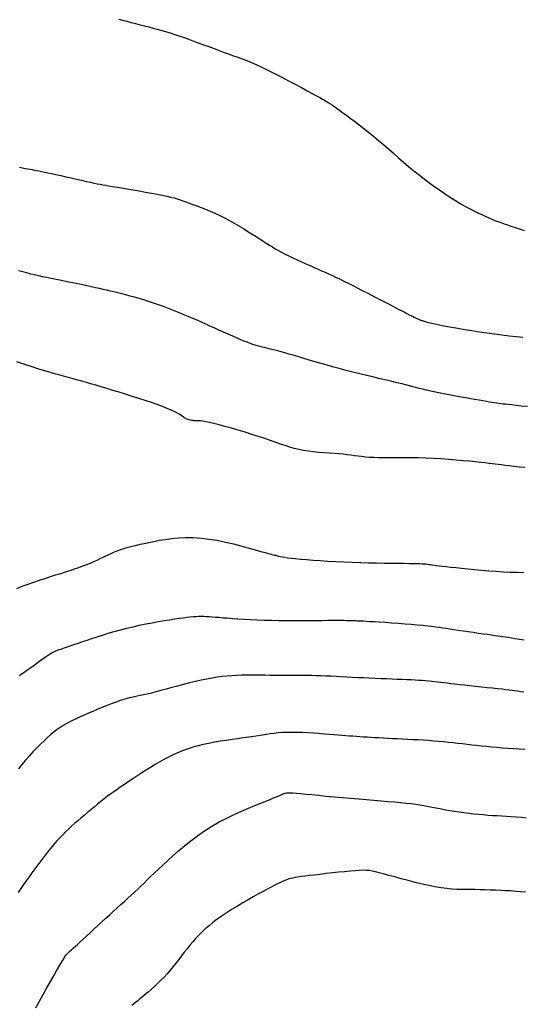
# Model space of a CAD drawing. Header units: millimetres. Extents: x 32690613 to 32693367, y 5343692 to 5344708.
# Tile 561 of 656: x 32692734.63 to 32692741.22, y 5344335.59 to 5344348.48. Entities that reach past the tile are written whole.
import ezdxf

# ---------------------------------------------------------------- set-up
doc = ezdxf.new("R2010")
doc.units = ezdxf.units.MM
doc.header["$LTSCALE"] = 20
for name, color, linetype in [('02-DGM_HL_492.50', 92, 'Continuous'), ('02-DGM_HL_493.00', 102, 'Continuous'), ('02-DGM_HL_493.50', 112, 'Continuous'), ('02-DGM_HL_494.00', 122, 'Continuous'), ('02-DGM_HL_494.50', 132, 'Continuous'), ('02-DGM_HL_495.00', 142, 'Continuous')]:
    doc.layers.add(name, color=color, linetype=linetype)

msp = doc.modelspace()

# ---------------------------------------------------------------- linework, layer by layer
at = {"layer": '02-DGM_HL_492.50', "elevation": 492.5, "flags": 128}
msp.add_lwpolyline([(32692741.264, 5344337.056), (32692741.201, 5344337.061), (32692741.137, 5344337.067), (32692741.072, 5344337.072), (32692741.005, 5344337.076), (32692740.937, 5344337.08), (32692740.869, 5344337.083), (32692740.801, 5344337.085), (32692740.734, 5344337.087), (32692740.668, 5344337.089), (32692740.604, 5344337.09), (32692740.543, 5344337.09), (32692740.483, 5344337.09), (32692740.422, 5344337.091), (32692740.361, 5344337.093), (32692740.297, 5344337.097), (32692740.23, 5344337.103), (32692740.158, 5344337.112), (32692740.08, 5344337.125), (32692739.996, 5344337.142), (32692739.907, 5344337.162), (32692739.815, 5344337.185), (32692739.724, 5344337.208), (32692739.634, 5344337.232), (32692739.549, 5344337.256), (32692739.471, 5344337.277), (32692739.403, 5344337.296), (32692739.345, 5344337.312), (32692739.296, 5344337.324), (32692739.253, 5344337.333), (32692739.213, 5344337.339), (32692739.173, 5344337.342), (32692739.132, 5344337.343), (32692739.084, 5344337.341), (32692739.029, 5344337.338), (32692738.964, 5344337.332), (32692738.891, 5344337.325), (32692738.813, 5344337.317), (32692738.731, 5344337.308), (32692738.649, 5344337.299), (32692738.569, 5344337.29), (32692738.495, 5344337.281), (32692738.428, 5344337.273), (32692738.371, 5344337.266), (32692738.322, 5344337.26), (32692738.28, 5344337.254), (32692738.244, 5344337.248), (32692738.211, 5344337.242), (32692738.181, 5344337.234), (32692738.151, 5344337.225), (32692738.12, 5344337.213), (32692738.086, 5344337.2), (32692738.05, 5344337.183), (32692738.01, 5344337.165), (32692737.967, 5344337.143), (32692737.921, 5344337.119), (32692737.87, 5344337.092), (32692737.815, 5344337.062), (32692737.756, 5344337.029), (32692737.693, 5344336.994), (32692737.626, 5344336.956), (32692737.558, 5344336.916), (32692737.488, 5344336.875), (32692737.418, 5344336.832), (32692737.35, 5344336.789), (32692737.285, 5344336.745), (32692737.223, 5344336.702), (32692737.166, 5344336.66), (32692737.114, 5344336.617), (32692737.065, 5344336.575), (32692737.02, 5344336.533), (32692736.978, 5344336.491), (32692736.938, 5344336.448), (32692736.9, 5344336.405), (32692736.863, 5344336.361), (32692736.826, 5344336.315), (32692736.79, 5344336.269), (32692736.754, 5344336.222), (32692736.718, 5344336.175), (32692736.681, 5344336.127), (32692736.644, 5344336.081), (32692736.606, 5344336.034), (32692736.566, 5344335.989), (32692736.525, 5344335.945), (32692736.483, 5344335.902), (32692736.44, 5344335.86), (32692736.398, 5344335.821), (32692736.356, 5344335.784), (32692736.316, 5344335.749), (32692736.278, 5344335.716), (32692736.242, 5344335.686), (32692736.209, 5344335.659), (32692736.179, 5344335.635), (32692736.151, 5344335.612), (32692736.126, 5344335.591), (32692736.103, 5344335.571)], dxfattribs=at)
at = {"layer": '02-DGM_HL_493.00', "elevation": 493, "flags": 128}
msp.add_lwpolyline([(32692734.842, 5344335.542), (32692734.891, 5344335.629), (32692734.941, 5344335.717), (32692734.99, 5344335.803), (32692735.036, 5344335.885), (32692735.079, 5344335.96), (32692735.116, 5344336.025), (32692735.147, 5344336.08), (32692735.172, 5344336.123), (32692735.193, 5344336.158), (32692735.209, 5344336.185), (32692735.222, 5344336.206), (32692735.232, 5344336.221), (32692735.241, 5344336.234), (32692735.25, 5344336.244), (32692735.259, 5344336.254), (32692735.27, 5344336.264), (32692735.282, 5344336.275), (32692735.296, 5344336.288), (32692735.313, 5344336.303), (32692735.334, 5344336.322), (32692735.36, 5344336.344), (32692735.39, 5344336.372), (32692735.425, 5344336.404), (32692735.465, 5344336.441), (32692735.509, 5344336.482), (32692735.557, 5344336.526), (32692735.606, 5344336.572), (32692735.657, 5344336.619), (32692735.709, 5344336.667), (32692735.761, 5344336.715), (32692735.812, 5344336.761), (32692735.862, 5344336.806), (32692735.911, 5344336.85), (32692735.959, 5344336.894), (32692736.006, 5344336.936), (32692736.051, 5344336.977), (32692736.095, 5344337.018), (32692736.138, 5344337.057), (32692736.179, 5344337.097), (32692736.22, 5344337.136), (32692736.262, 5344337.176), (32692736.304, 5344337.217), (32692736.349, 5344337.26), (32692736.397, 5344337.307), (32692736.45, 5344337.356), (32692736.507, 5344337.41), (32692736.571, 5344337.469), (32692736.64, 5344337.532), (32692736.714, 5344337.597), (32692736.793, 5344337.663), (32692736.877, 5344337.73), (32692736.964, 5344337.796), (32692737.056, 5344337.86), (32692737.15, 5344337.92), (32692737.248, 5344337.977), (32692737.346, 5344338.028), (32692737.444, 5344338.076), (32692737.539, 5344338.119), (32692737.63, 5344338.158), (32692737.715, 5344338.193), (32692737.792, 5344338.223), (32692737.859, 5344338.25), (32692737.915, 5344338.272), (32692737.961, 5344338.291), (32692737.998, 5344338.306), (32692738.027, 5344338.319), (32692738.05, 5344338.329), (32692738.068, 5344338.337), (32692738.082, 5344338.343), (32692738.095, 5344338.348), (32692738.106, 5344338.352), (32692738.118, 5344338.355), (32692738.133, 5344338.357), (32692738.152, 5344338.358), (32692738.178, 5344338.357), (32692738.212, 5344338.356), (32692738.257, 5344338.352), (32692738.313, 5344338.347), (32692738.382, 5344338.341), (32692738.463, 5344338.334), (32692738.554, 5344338.325), (32692738.651, 5344338.316), (32692738.755, 5344338.306), (32692738.861, 5344338.296), (32692738.968, 5344338.286), (32692739.074, 5344338.277), (32692739.177, 5344338.269), (32692739.276, 5344338.261), (32692739.371, 5344338.253), (32692739.461, 5344338.246), (32692739.546, 5344338.239), (32692739.626, 5344338.231), (32692739.699, 5344338.224), (32692739.765, 5344338.217), (32692739.825, 5344338.209), (32692739.878, 5344338.201), (32692739.928, 5344338.192), (32692739.974, 5344338.184), (32692740.019, 5344338.175), (32692740.064, 5344338.165), (32692740.111, 5344338.156), (32692740.16, 5344338.146), (32692740.214, 5344338.137), (32692740.271, 5344338.127), (32692740.33, 5344338.117), (32692740.392, 5344338.108), (32692740.455, 5344338.099), (32692740.52, 5344338.091), (32692740.584, 5344338.084), (32692740.647, 5344338.077), (32692740.709, 5344338.072), (32692740.77, 5344338.067), (32692740.831, 5344338.063), (32692740.891, 5344338.059), (32692740.952, 5344338.055), (32692741.013, 5344338.051), (32692741.076, 5344338.047), (32692741.14, 5344338.042), (32692741.206, 5344338.037), (32692741.273, 5344338.031)], dxfattribs=at)
at = {"layer": '02-DGM_HL_493.50', "elevation": 493.5, "flags": 128}
for points in [[(32692735.934, 5344348.49), (32692735.982, 5344348.477), (32692736.035, 5344348.464), (32692736.092, 5344348.449), (32692736.15, 5344348.434), (32692736.21, 5344348.419), (32692736.269, 5344348.404), (32692736.327, 5344348.389), (32692736.382, 5344348.375), (32692736.433, 5344348.361), (32692736.481, 5344348.348), (32692736.528, 5344348.335), (32692736.574, 5344348.321), (32692736.62, 5344348.307), (32692736.668, 5344348.291), (32692736.72, 5344348.274), (32692736.775, 5344348.254), (32692736.836, 5344348.232), (32692736.901, 5344348.209), (32692736.97, 5344348.183), (32692737.04, 5344348.157), (32692737.111, 5344348.131), (32692737.181, 5344348.105), (32692737.249, 5344348.08), (32692737.314, 5344348.056), (32692737.376, 5344348.034), (32692737.435, 5344348.013), (32692737.492, 5344347.992), (32692737.55, 5344347.971), (32692737.61, 5344347.948), (32692737.672, 5344347.922), (32692737.74, 5344347.892), (32692737.814, 5344347.858), (32692737.894, 5344347.819), (32692737.98, 5344347.776), (32692738.069, 5344347.73), (32692738.158, 5344347.684), (32692738.245, 5344347.638), (32692738.327, 5344347.594), (32692738.402, 5344347.553), (32692738.468, 5344347.517), (32692738.522, 5344347.488), (32692738.566, 5344347.463), (32692738.6, 5344347.444), (32692738.627, 5344347.429), (32692738.647, 5344347.417), (32692738.663, 5344347.408), (32692738.675, 5344347.4), (32692738.685, 5344347.394), (32692738.695, 5344347.387), (32692738.705, 5344347.381), (32692738.717, 5344347.373), (32692738.731, 5344347.364), (32692738.748, 5344347.352), (32692738.77, 5344347.337), (32692738.797, 5344347.318), (32692738.829, 5344347.294), (32692738.869, 5344347.266), (32692738.915, 5344347.233), (32692738.966, 5344347.195), (32692739.021, 5344347.154), (32692739.08, 5344347.109), (32692739.142, 5344347.061), (32692739.206, 5344347.01), (32692739.27, 5344346.958), (32692739.335, 5344346.904), (32692739.4, 5344346.848), (32692739.465, 5344346.792), (32692739.53, 5344346.734), (32692739.596, 5344346.677), (32692739.663, 5344346.619), (32692739.73, 5344346.562), (32692739.798, 5344346.506), (32692739.867, 5344346.451), (32692739.937, 5344346.396), (32692740.007, 5344346.344), (32692740.076, 5344346.293), (32692740.146, 5344346.245), (32692740.214, 5344346.198), (32692740.28, 5344346.155), (32692740.345, 5344346.114), (32692740.408, 5344346.076), (32692740.469, 5344346.042), (32692740.528, 5344346.01), (32692740.584, 5344345.981), (32692740.637, 5344345.955), (32692740.688, 5344345.931), (32692740.735, 5344345.909), (32692740.78, 5344345.89), (32692740.822, 5344345.872), (32692740.862, 5344345.856), (32692740.901, 5344345.841), (32692740.94, 5344345.827), (32692740.981, 5344345.812), (32692741.025, 5344345.797), (32692741.072, 5344345.781), (32692741.125, 5344345.763), (32692741.183, 5344345.744), (32692741.246, 5344345.723)], [(32692741.257, 5344338.926), (32692741.18, 5344338.929), (32692741.105, 5344338.934), (32692741.031, 5344338.939), (32692740.959, 5344338.944), (32692740.889, 5344338.95), (32692740.82, 5344338.956), (32692740.753, 5344338.963), (32692740.687, 5344338.97), (32692740.622, 5344338.977), (32692740.559, 5344338.984), (32692740.496, 5344338.991), (32692740.435, 5344338.998), (32692740.374, 5344339.005), (32692740.312, 5344339.012), (32692740.251, 5344339.019), (32692740.188, 5344339.025), (32692740.124, 5344339.031), (32692740.059, 5344339.036), (32692739.992, 5344339.041), (32692739.924, 5344339.046), (32692739.855, 5344339.05), (32692739.785, 5344339.054), (32692739.717, 5344339.057), (32692739.649, 5344339.061), (32692739.583, 5344339.064), (32692739.519, 5344339.067), (32692739.457, 5344339.07), (32692739.399, 5344339.073), (32692739.342, 5344339.076), (32692739.288, 5344339.079), (32692739.236, 5344339.082), (32692739.186, 5344339.085), (32692739.138, 5344339.088), (32692739.091, 5344339.092), (32692739.045, 5344339.095), (32692738.999, 5344339.099), (32692738.954, 5344339.102), (32692738.907, 5344339.106), (32692738.857, 5344339.11), (32692738.806, 5344339.114), (32692738.75, 5344339.119), (32692738.69, 5344339.123), (32692738.624, 5344339.128), (32692738.555, 5344339.133), (32692738.484, 5344339.138), (32692738.41, 5344339.142), (32692738.338, 5344339.146), (32692738.266, 5344339.148), (32692738.198, 5344339.149), (32692738.134, 5344339.149), (32692738.075, 5344339.146), (32692738.02, 5344339.142), (32692737.968, 5344339.137), (32692737.917, 5344339.13), (32692737.867, 5344339.122), (32692737.815, 5344339.114), (32692737.759, 5344339.105), (32692737.7, 5344339.096), (32692737.635, 5344339.087), (32692737.565, 5344339.077), (32692737.492, 5344339.067), (32692737.416, 5344339.056), (32692737.339, 5344339.045), (32692737.262, 5344339.033), (32692737.186, 5344339.02), (32692737.111, 5344339.006), (32692737.039, 5344338.99), (32692736.97, 5344338.973), (32692736.904, 5344338.954), (32692736.839, 5344338.933), (32692736.775, 5344338.911), (32692736.713, 5344338.886), (32692736.651, 5344338.859), (32692736.59, 5344338.829), (32692736.529, 5344338.797), (32692736.468, 5344338.763), (32692736.407, 5344338.728), (32692736.348, 5344338.691), (32692736.29, 5344338.655), (32692736.234, 5344338.619), (32692736.18, 5344338.583), (32692736.129, 5344338.55), (32692736.081, 5344338.518), (32692736.035, 5344338.488), (32692735.991, 5344338.459), (32692735.949, 5344338.43), (32692735.908, 5344338.402), (32692735.867, 5344338.373), (32692735.826, 5344338.343), (32692735.784, 5344338.312), (32692735.741, 5344338.279), (32692735.698, 5344338.244), (32692735.653, 5344338.209), (32692735.609, 5344338.172), (32692735.565, 5344338.135), (32692735.52, 5344338.098), (32692735.477, 5344338.061), (32692735.435, 5344338.024), (32692735.393, 5344337.989), (32692735.353, 5344337.954), (32692735.313, 5344337.919), (32692735.274, 5344337.884), (32692735.235, 5344337.847), (32692735.196, 5344337.809), (32692735.157, 5344337.768), (32692735.117, 5344337.725), (32692735.077, 5344337.678), (32692735.035, 5344337.629), (32692734.994, 5344337.577), (32692734.953, 5344337.524), (32692734.912, 5344337.47), (32692734.871, 5344337.416), (32692734.831, 5344337.362), (32692734.793, 5344337.309), (32692734.756, 5344337.257), (32692734.719, 5344337.206), (32692734.684, 5344337.155), (32692734.649, 5344337.104), (32692734.614, 5344337.053)]]:
    msp.add_lwpolyline(points, dxfattribs=at)
at = {"layer": '02-DGM_HL_494.00', "elevation": 494, "flags": 128}
for points in [[(32692734.628, 5344346.551), (32692734.668, 5344346.544), (32692734.703, 5344346.537), (32692734.736, 5344346.531), (32692734.766, 5344346.525), (32692734.795, 5344346.52), (32692734.823, 5344346.515), (32692734.852, 5344346.509), (32692734.883, 5344346.503), (32692734.917, 5344346.496), (32692734.956, 5344346.489), (32692735, 5344346.479), (32692735.05, 5344346.468), (32692735.108, 5344346.456), (32692735.171, 5344346.442), (32692735.238, 5344346.427), (32692735.307, 5344346.411), (32692735.376, 5344346.396), (32692735.442, 5344346.381), (32692735.504, 5344346.367), (32692735.559, 5344346.355), (32692735.607, 5344346.345), (32692735.649, 5344346.336), (32692735.687, 5344346.329), (32692735.723, 5344346.322), (32692735.761, 5344346.315), (32692735.802, 5344346.308), (32692735.849, 5344346.3), (32692735.904, 5344346.291), (32692735.968, 5344346.281), (32692736.041, 5344346.268), (32692736.118, 5344346.255), (32692736.199, 5344346.241), (32692736.28, 5344346.227), (32692736.359, 5344346.213), (32692736.434, 5344346.199), (32692736.501, 5344346.186), (32692736.56, 5344346.173), (32692736.611, 5344346.161), (32692736.656, 5344346.149), (32692736.696, 5344346.138), (32692736.735, 5344346.125), (32692736.773, 5344346.112), (32692736.812, 5344346.098), (32692736.855, 5344346.083), (32692736.902, 5344346.065), (32692736.954, 5344346.046), (32692737.009, 5344346.024), (32692737.068, 5344346.001), (32692737.129, 5344345.976), (32692737.191, 5344345.949), (32692737.255, 5344345.92), (32692737.318, 5344345.888), (32692737.382, 5344345.855), (32692737.445, 5344345.82), (32692737.506, 5344345.784), (32692737.566, 5344345.748), (32692737.624, 5344345.712), (32692737.679, 5344345.677), (32692737.731, 5344345.644), (32692737.779, 5344345.613), (32692737.824, 5344345.584), (32692737.865, 5344345.557), (32692737.905, 5344345.532), (32692737.944, 5344345.508), (32692737.983, 5344345.485), (32692738.023, 5344345.462), (32692738.065, 5344345.439), (32692738.111, 5344345.415), (32692738.161, 5344345.39), (32692738.214, 5344345.365), (32692738.27, 5344345.339), (32692738.326, 5344345.313), (32692738.383, 5344345.288), (32692738.439, 5344345.263), (32692738.493, 5344345.239), (32692738.543, 5344345.217), (32692738.59, 5344345.196), (32692738.635, 5344345.177), (32692738.678, 5344345.157), (32692738.723, 5344345.137), (32692738.771, 5344345.114), (32692738.823, 5344345.089), (32692738.881, 5344345.061), (32692738.948, 5344345.027), (32692739.024, 5344344.989), (32692739.106, 5344344.947), (32692739.194, 5344344.902), (32692739.283, 5344344.856), (32692739.371, 5344344.81), (32692739.456, 5344344.767), (32692739.534, 5344344.726), (32692739.603, 5344344.69), (32692739.661, 5344344.66), (32692739.709, 5344344.635), (32692739.748, 5344344.615), (32692739.779, 5344344.599), (32692739.803, 5344344.587), (32692739.822, 5344344.578), (32692739.837, 5344344.571), (32692739.849, 5344344.565), (32692739.86, 5344344.56), (32692739.869, 5344344.556), (32692739.878, 5344344.553), (32692739.886, 5344344.55), (32692739.895, 5344344.547), (32692739.903, 5344344.544), (32692739.912, 5344344.541), (32692739.922, 5344344.538), (32692739.934, 5344344.535), (32692739.948, 5344344.531), (32692739.965, 5344344.526), (32692739.988, 5344344.52), (32692740.016, 5344344.513), (32692740.053, 5344344.505), (32692740.098, 5344344.496), (32692740.152, 5344344.485), (32692740.218, 5344344.472), (32692740.293, 5344344.458), (32692740.376, 5344344.444), (32692740.466, 5344344.428), (32692740.56, 5344344.412), (32692740.657, 5344344.397), (32692740.756, 5344344.382), (32692740.854, 5344344.368), (32692740.951, 5344344.356), (32692741.046, 5344344.344), (32692741.138, 5344344.334), (32692741.226, 5344344.324)], [(32692741.24, 5344339.675), (32692741.197, 5344339.682), (32692741.159, 5344339.688), (32692741.123, 5344339.693), (32692741.087, 5344339.698), (32692741.048, 5344339.703), (32692741.005, 5344339.708), (32692740.955, 5344339.714), (32692740.896, 5344339.721), (32692740.83, 5344339.728), (32692740.759, 5344339.735), (32692740.684, 5344339.743), (32692740.609, 5344339.751), (32692740.534, 5344339.759), (32692740.463, 5344339.766), (32692740.397, 5344339.774), (32692740.337, 5344339.78), (32692740.284, 5344339.787), (32692740.236, 5344339.793), (32692740.192, 5344339.798), (32692740.151, 5344339.803), (32692740.112, 5344339.808), (32692740.074, 5344339.812), (32692740.035, 5344339.816), (32692739.995, 5344339.82), (32692739.953, 5344339.823), (32692739.91, 5344339.827), (32692739.863, 5344339.83), (32692739.814, 5344339.833), (32692739.762, 5344339.836), (32692739.705, 5344339.839), (32692739.645, 5344339.841), (32692739.58, 5344339.844), (32692739.512, 5344339.847), (32692739.44, 5344339.85), (32692739.366, 5344339.853), (32692739.291, 5344339.856), (32692739.215, 5344339.859), (32692739.139, 5344339.863), (32692739.064, 5344339.866), (32692738.991, 5344339.87), (32692738.919, 5344339.874), (32692738.848, 5344339.877), (32692738.779, 5344339.881), (32692738.712, 5344339.884), (32692738.646, 5344339.887), (32692738.582, 5344339.89), (32692738.518, 5344339.892), (32692738.456, 5344339.893), (32692738.395, 5344339.893), (32692738.335, 5344339.893), (32692738.275, 5344339.893), (32692738.216, 5344339.893), (32692738.157, 5344339.893), (32692738.097, 5344339.893), (32692738.037, 5344339.893), (32692737.976, 5344339.894), (32692737.914, 5344339.895), (32692737.852, 5344339.897), (32692737.79, 5344339.898), (32692737.727, 5344339.899), (32692737.665, 5344339.899), (32692737.602, 5344339.899), (32692737.539, 5344339.898), (32692737.477, 5344339.895), (32692737.414, 5344339.892), (32692737.351, 5344339.886), (32692737.287, 5344339.88), (32692737.221, 5344339.871), (32692737.154, 5344339.861), (32692737.084, 5344339.848), (32692737.011, 5344339.833), (32692736.936, 5344339.816), (32692736.858, 5344339.797), (32692736.78, 5344339.777), (32692736.702, 5344339.756), (32692736.626, 5344339.736), (32692736.552, 5344339.716), (32692736.482, 5344339.697), (32692736.417, 5344339.68), (32692736.358, 5344339.665), (32692736.305, 5344339.652), (32692736.257, 5344339.641), (32692736.213, 5344339.631), (32692736.173, 5344339.623), (32692736.137, 5344339.615), (32692736.103, 5344339.608), (32692736.071, 5344339.601), (32692736.041, 5344339.593), (32692736.011, 5344339.585), (32692735.982, 5344339.576), (32692735.951, 5344339.566), (32692735.919, 5344339.555), (32692735.883, 5344339.542), (32692735.845, 5344339.528), (32692735.802, 5344339.511), (32692735.754, 5344339.492), (32692735.702, 5344339.471), (32692735.648, 5344339.448), (32692735.592, 5344339.424), (32692735.535, 5344339.4), (32692735.479, 5344339.376), (32692735.425, 5344339.352), (32692735.374, 5344339.328), (32692735.326, 5344339.306), (32692735.283, 5344339.284), (32692735.241, 5344339.262), (32692735.202, 5344339.238), (32692735.163, 5344339.214), (32692735.124, 5344339.186), (32692735.084, 5344339.156), (32692735.042, 5344339.122), (32692734.998, 5344339.083), (32692734.952, 5344339.04), (32692734.904, 5344338.994), (32692734.856, 5344338.945), (32692734.806, 5344338.893), (32692734.757, 5344338.84), (32692734.709, 5344338.785), (32692734.661, 5344338.73), (32692734.616, 5344338.674)]]:
    msp.add_lwpolyline(points, dxfattribs=at)
at = {"layer": '02-DGM_HL_494.50', "elevation": 494.5, "flags": 128}
for points in [[(32692741.287, 5344343.416), (32692741.207, 5344343.424), (32692741.139, 5344343.432), (32692741.082, 5344343.438), (32692741.036, 5344343.443), (32692740.998, 5344343.447), (32692740.966, 5344343.45), (32692740.939, 5344343.454), (32692740.913, 5344343.457), (32692740.887, 5344343.461), (32692740.859, 5344343.465), (32692740.827, 5344343.47), (32692740.79, 5344343.476), (32692740.749, 5344343.483), (32692740.703, 5344343.491), (32692740.654, 5344343.5), (32692740.6, 5344343.509), (32692740.543, 5344343.519), (32692740.482, 5344343.53), (32692740.417, 5344343.542), (32692740.35, 5344343.555), (32692740.282, 5344343.568), (32692740.214, 5344343.581), (32692740.147, 5344343.594), (32692740.082, 5344343.607), (32692740.022, 5344343.62), (32692739.966, 5344343.632), (32692739.916, 5344343.644), (32692739.87, 5344343.655), (32692739.827, 5344343.666), (32692739.784, 5344343.677), (32692739.74, 5344343.688), (32692739.693, 5344343.7), (32692739.641, 5344343.714), (32692739.581, 5344343.728), (32692739.514, 5344343.745), (32692739.439, 5344343.762), (32692739.359, 5344343.781), (32692739.273, 5344343.801), (32692739.184, 5344343.823), (32692739.093, 5344343.845), (32692739.001, 5344343.868), (32692738.91, 5344343.891), (32692738.82, 5344343.915), (32692738.733, 5344343.939), (32692738.648, 5344343.962), (32692738.566, 5344343.986), (32692738.488, 5344344.009), (32692738.414, 5344344.031), (32692738.343, 5344344.052), (32692738.278, 5344344.071), (32692738.217, 5344344.089), (32692738.161, 5344344.105), (32692738.109, 5344344.12), (32692738.061, 5344344.133), (32692738.017, 5344344.145), (32692737.976, 5344344.156), (32692737.938, 5344344.166), (32692737.903, 5344344.175), (32692737.871, 5344344.183), (32692737.84, 5344344.19), (32692737.81, 5344344.197), (32692737.781, 5344344.205), (32692737.751, 5344344.213), (32692737.72, 5344344.222), (32692737.687, 5344344.232), (32692737.652, 5344344.245), (32692737.613, 5344344.259), (32692737.572, 5344344.275), (32692737.529, 5344344.293), (32692737.483, 5344344.312), (32692737.435, 5344344.333), (32692737.386, 5344344.355), (32692737.335, 5344344.377), (32692737.284, 5344344.4), (32692737.232, 5344344.424), (32692737.18, 5344344.448), (32692737.126, 5344344.472), (32692737.072, 5344344.497), (32692737.016, 5344344.522), (32692736.959, 5344344.547), (32692736.9, 5344344.572), (32692736.839, 5344344.598), (32692736.777, 5344344.624), (32692736.713, 5344344.65), (32692736.648, 5344344.676), (32692736.582, 5344344.701), (32692736.516, 5344344.726), (32692736.45, 5344344.75), (32692736.385, 5344344.773), (32692736.321, 5344344.794), (32692736.258, 5344344.814), (32692736.197, 5344344.832), (32692736.138, 5344344.849), (32692736.08, 5344344.865), (32692736.024, 5344344.88), (32692735.97, 5344344.894), (32692735.918, 5344344.907), (32692735.868, 5344344.919), (32692735.82, 5344344.93), (32692735.772, 5344344.942), (32692735.725, 5344344.952), (32692735.677, 5344344.963), (32692735.627, 5344344.974), (32692735.575, 5344344.986), (32692735.519, 5344344.998), (32692735.458, 5344345.01), (32692735.393, 5344345.024), (32692735.324, 5344345.038), (32692735.253, 5344345.052), (32692735.181, 5344345.067), (32692735.112, 5344345.081), (32692735.046, 5344345.094), (32692734.984, 5344345.107), (32692734.93, 5344345.118), (32692734.884, 5344345.128), (32692734.845, 5344345.137), (32692734.811, 5344345.146), (32692734.78, 5344345.153), (32692734.751, 5344345.16), (32692734.722, 5344345.168), (32692734.691, 5344345.176), (32692734.657, 5344345.184), (32692734.617, 5344345.194)], [(32692734.626, 5344339.894), (32692734.685, 5344339.935), (32692734.74, 5344339.974), (32692734.791, 5344340.01), (32692734.838, 5344340.043), (32692734.881, 5344340.074), (32692734.92, 5344340.102), (32692734.954, 5344340.127), (32692734.984, 5344340.148), (32692735.01, 5344340.165), (32692735.033, 5344340.179), (32692735.053, 5344340.191), (32692735.072, 5344340.201), (32692735.09, 5344340.209), (32692735.108, 5344340.217), (32692735.127, 5344340.225), (32692735.149, 5344340.233), (32692735.174, 5344340.241), (32692735.202, 5344340.251), (32692735.234, 5344340.262), (32692735.269, 5344340.274), (32692735.309, 5344340.288), (32692735.354, 5344340.303), (32692735.403, 5344340.32), (32692735.456, 5344340.338), (32692735.515, 5344340.358), (32692735.579, 5344340.379), (32692735.647, 5344340.402), (32692735.719, 5344340.424), (32692735.794, 5344340.447), (32692735.872, 5344340.47), (32692735.953, 5344340.493), (32692736.035, 5344340.514), (32692736.119, 5344340.534), (32692736.204, 5344340.553), (32692736.288, 5344340.57), (32692736.37, 5344340.586), (32692736.45, 5344340.6), (32692736.526, 5344340.613), (32692736.597, 5344340.625), (32692736.662, 5344340.635), (32692736.721, 5344340.644), (32692736.774, 5344340.651), (32692736.822, 5344340.657), (32692736.865, 5344340.662), (32692736.905, 5344340.666), (32692736.941, 5344340.668), (32692736.976, 5344340.67), (32692737.01, 5344340.67), (32692737.044, 5344340.67), (32692737.078, 5344340.669), (32692737.114, 5344340.667), (32692737.153, 5344340.664), (32692737.195, 5344340.66), (32692737.242, 5344340.657), (32692737.294, 5344340.652), (32692737.353, 5344340.648), (32692737.42, 5344340.643), (32692737.493, 5344340.638), (32692737.572, 5344340.633), (32692737.657, 5344340.628), (32692737.746, 5344340.624), (32692737.838, 5344340.621), (32692737.934, 5344340.618), (32692738.031, 5344340.615), (32692738.13, 5344340.614), (32692738.229, 5344340.614), (32692738.326, 5344340.614), (32692738.42, 5344340.615), (32692738.51, 5344340.616), (32692738.594, 5344340.617), (32692738.67, 5344340.618), (32692738.737, 5344340.618), (32692738.795, 5344340.619), (32692738.843, 5344340.619), (32692738.884, 5344340.618), (32692738.918, 5344340.617), (32692738.947, 5344340.617), (32692738.972, 5344340.616), (32692738.993, 5344340.615), (32692739.013, 5344340.614), (32692739.033, 5344340.613), (32692739.054, 5344340.612), (32692739.077, 5344340.612), (32692739.104, 5344340.611), (32692739.137, 5344340.609), (32692739.176, 5344340.607), (32692739.224, 5344340.604), (32692739.281, 5344340.601), (32692739.349, 5344340.596), (32692739.426, 5344340.591), (32692739.508, 5344340.585), (32692739.594, 5344340.579), (32692739.68, 5344340.572), (32692739.764, 5344340.565), (32692739.844, 5344340.559), (32692739.917, 5344340.552), (32692739.98, 5344340.546), (32692740.036, 5344340.54), (32692740.086, 5344340.534), (32692740.133, 5344340.528), (32692740.178, 5344340.521), (32692740.223, 5344340.515), (32692740.271, 5344340.507), (32692740.323, 5344340.499), (32692740.381, 5344340.49), (32692740.444, 5344340.481), (32692740.51, 5344340.471), (32692740.577, 5344340.461), (32692740.643, 5344340.451), (32692740.706, 5344340.442), (32692740.764, 5344340.434), (32692740.817, 5344340.426), (32692740.861, 5344340.42), (32692740.9, 5344340.415), (32692740.934, 5344340.41), (32692740.967, 5344340.405), (32692741.001, 5344340.401), (32692741.037, 5344340.395), (32692741.077, 5344340.389), (32692741.125, 5344340.381), (32692741.182, 5344340.371), (32692741.245, 5344340.36)]]:
    msp.add_lwpolyline(points, dxfattribs=at)
at = {"layer": '02-DGM_HL_495.00', "elevation": 495, "flags": 128}
for points in [[(32692741.253, 5344342.617), (32692741.178, 5344342.625), (32692741.108, 5344342.633), (32692741.046, 5344342.64), (32692740.992, 5344342.647), (32692740.946, 5344342.652), (32692740.905, 5344342.657), (32692740.866, 5344342.662), (32692740.826, 5344342.667), (32692740.783, 5344342.673), (32692740.734, 5344342.678), (32692740.676, 5344342.685), (32692740.608, 5344342.692), (32692740.53, 5344342.7), (32692740.444, 5344342.708), (32692740.353, 5344342.717), (32692740.256, 5344342.724), (32692740.157, 5344342.732), (32692740.056, 5344342.737), (32692739.955, 5344342.742), (32692739.856, 5344342.745), (32692739.76, 5344342.746), (32692739.667, 5344342.747), (32692739.579, 5344342.746), (32692739.494, 5344342.746), (32692739.416, 5344342.746), (32692739.343, 5344342.747), (32692739.276, 5344342.748), (32692739.217, 5344342.752), (32692739.164, 5344342.756), (32692739.114, 5344342.761), (32692739.068, 5344342.767), (32692739.022, 5344342.773), (32692738.975, 5344342.78), (32692738.926, 5344342.786), (32692738.873, 5344342.792), (32692738.816, 5344342.797), (32692738.753, 5344342.801), (32692738.688, 5344342.806), (32692738.62, 5344342.811), (32692738.552, 5344342.817), (32692738.484, 5344342.823), (32692738.417, 5344342.832), (32692738.352, 5344342.842), (32692738.291, 5344342.855), (32692738.231, 5344342.869), (32692738.173, 5344342.886), (32692738.114, 5344342.905), (32692738.053, 5344342.926), (32692737.989, 5344342.948), (32692737.92, 5344342.972), (32692737.844, 5344342.998), (32692737.763, 5344343.026), (32692737.675, 5344343.053), (32692737.586, 5344343.082), (32692737.495, 5344343.109), (32692737.407, 5344343.135), (32692737.323, 5344343.158), (32692737.246, 5344343.179), (32692737.177, 5344343.196), (32692737.119, 5344343.209), (32692737.072, 5344343.218), (32692737.033, 5344343.224), (32692737.001, 5344343.228), (32692736.975, 5344343.23), (32692736.953, 5344343.231), (32692736.934, 5344343.231), (32692736.917, 5344343.232), (32692736.901, 5344343.233), (32692736.885, 5344343.235), (32692736.869, 5344343.238), (32692736.854, 5344343.242), (32692736.839, 5344343.247), (32692736.823, 5344343.253), (32692736.808, 5344343.261), (32692736.794, 5344343.269), (32692736.779, 5344343.279), (32692736.762, 5344343.291), (32692736.744, 5344343.304), (32692736.721, 5344343.318), (32692736.694, 5344343.334), (32692736.659, 5344343.352), (32692736.618, 5344343.372), (32692736.567, 5344343.393), (32692736.506, 5344343.417), (32692736.436, 5344343.442), (32692736.36, 5344343.469), (32692736.278, 5344343.496), (32692736.194, 5344343.524), (32692736.107, 5344343.551), (32692736.021, 5344343.578), (32692735.936, 5344343.604), (32692735.855, 5344343.629), (32692735.777, 5344343.652), (32692735.702, 5344343.675), (32692735.63, 5344343.696), (32692735.561, 5344343.716), (32692735.493, 5344343.735), (32692735.428, 5344343.754), (32692735.364, 5344343.771), (32692735.301, 5344343.788), (32692735.238, 5344343.805), (32692735.174, 5344343.823), (32692735.108, 5344343.842), (32692735.038, 5344343.862), (32692734.963, 5344343.884), (32692734.882, 5344343.909), (32692734.794, 5344343.938), (32692734.698, 5344343.97), (32692734.594, 5344344.005)], [(32692734.593, 5344341.035), (32692734.667, 5344341.063), (32692734.742, 5344341.09), (32692734.817, 5344341.117), (32692734.892, 5344341.143), (32692734.965, 5344341.167), (32692735.036, 5344341.19), (32692735.104, 5344341.212), (32692735.17, 5344341.232), (32692735.233, 5344341.252), (32692735.294, 5344341.271), (32692735.352, 5344341.29), (32692735.407, 5344341.309), (32692735.461, 5344341.329), (32692735.511, 5344341.348), (32692735.559, 5344341.368), (32692735.605, 5344341.388), (32692735.648, 5344341.407), (32692735.688, 5344341.426), (32692735.726, 5344341.444), (32692735.761, 5344341.461), (32692735.793, 5344341.476), (32692735.822, 5344341.49), (32692735.849, 5344341.502), (32692735.875, 5344341.513), (32692735.899, 5344341.524), (32692735.923, 5344341.533), (32692735.947, 5344341.541), (32692735.972, 5344341.55), (32692735.997, 5344341.558), (32692736.025, 5344341.566), (32692736.055, 5344341.575), (32692736.088, 5344341.584), (32692736.125, 5344341.593), (32692736.167, 5344341.603), (32692736.213, 5344341.614), (32692736.265, 5344341.625), (32692736.324, 5344341.638), (32692736.389, 5344341.651), (32692736.462, 5344341.665), (32692736.54, 5344341.678), (32692736.624, 5344341.689), (32692736.713, 5344341.697), (32692736.808, 5344341.701), (32692736.907, 5344341.701), (32692737.009, 5344341.695), (32692737.116, 5344341.682), (32692737.223, 5344341.665), (32692737.33, 5344341.643), (32692737.434, 5344341.619), (32692737.532, 5344341.593), (32692737.624, 5344341.568), (32692737.705, 5344341.545), (32692737.775, 5344341.525), (32692737.832, 5344341.509), (32692737.876, 5344341.496), (32692737.911, 5344341.487), (32692737.937, 5344341.48), (32692737.957, 5344341.476), (32692737.972, 5344341.472), (32692737.985, 5344341.469), (32692737.997, 5344341.466), (32692738.011, 5344341.463), (32692738.027, 5344341.459), (32692738.047, 5344341.454), (32692738.072, 5344341.449), (32692738.103, 5344341.443), (32692738.142, 5344341.437), (32692738.19, 5344341.431), (32692738.247, 5344341.425), (32692738.315, 5344341.418), (32692738.393, 5344341.412), (32692738.48, 5344341.405), (32692738.573, 5344341.399), (32692738.672, 5344341.393), (32692738.776, 5344341.387), (32692738.882, 5344341.382), (32692738.99, 5344341.378), (32692739.098, 5344341.374), (32692739.204, 5344341.371), (32692739.308, 5344341.369), (32692739.408, 5344341.367), (32692739.502, 5344341.366), (32692739.589, 5344341.365), (32692739.667, 5344341.364), (32692739.735, 5344341.363), (32692739.792, 5344341.362), (32692739.839, 5344341.361), (32692739.878, 5344341.36), (32692739.91, 5344341.358), (32692739.936, 5344341.357), (32692739.958, 5344341.355), (32692739.979, 5344341.353), (32692739.998, 5344341.35), (32692740.019, 5344341.348), (32692740.041, 5344341.344), (32692740.066, 5344341.341), (32692740.096, 5344341.337), (32692740.131, 5344341.332), (32692740.173, 5344341.327), (32692740.222, 5344341.321), (32692740.28, 5344341.314), (32692740.348, 5344341.307), (32692740.424, 5344341.299), (32692740.507, 5344341.29), (32692740.595, 5344341.282), (32692740.687, 5344341.274), (32692740.781, 5344341.267), (32692740.876, 5344341.26), (32692740.971, 5344341.254), (32692741.063, 5344341.25), (32692741.153, 5344341.246), (32692741.24, 5344341.244)]]:
    msp.add_lwpolyline(points, dxfattribs=at)

doc.saveas('drawing.dxf')
